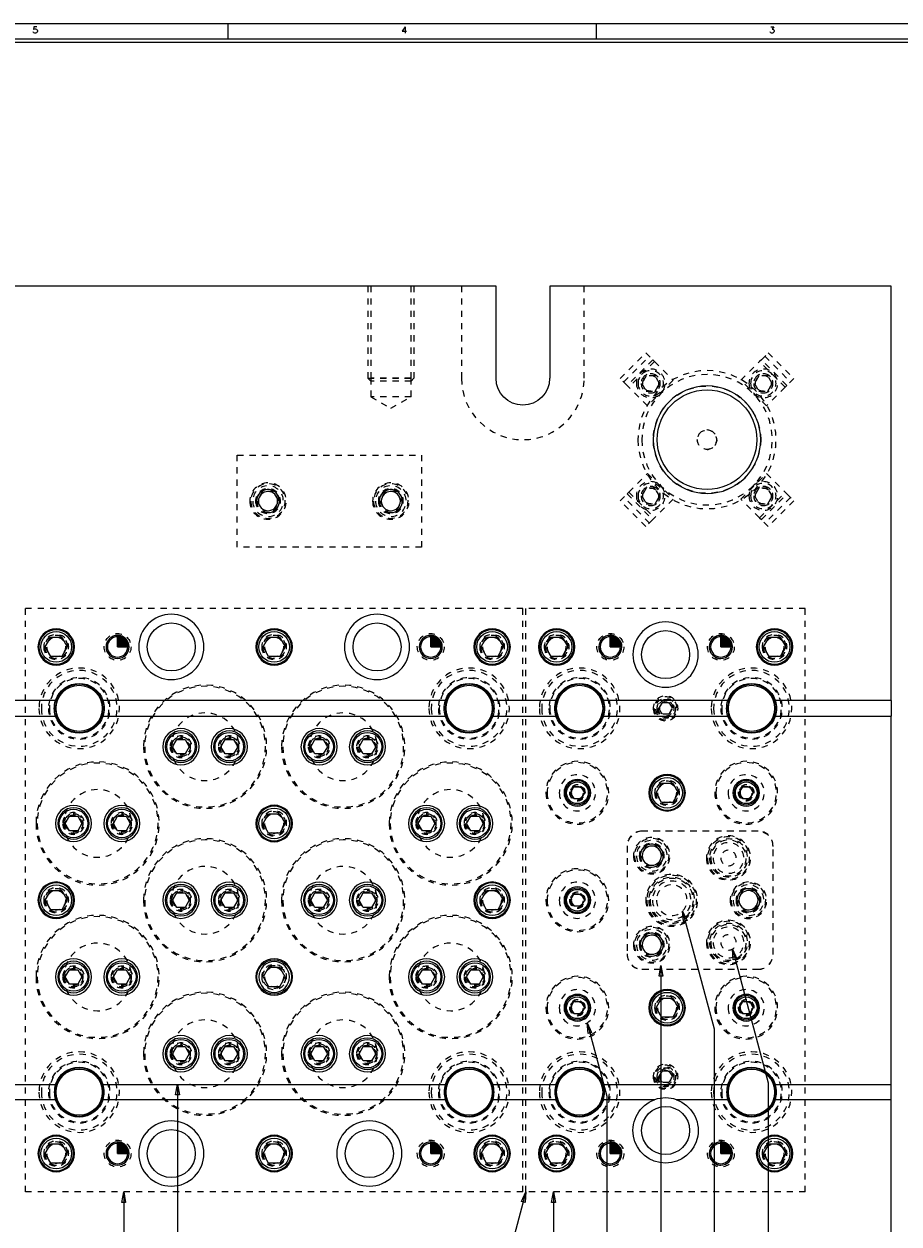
# Model space of a CAD drawing. Header units: inches. Extents: x 3 to 351, y 4 to 271.
# Tile 302 of 530: x 145 to 160, y 220 to 240. Entities that reach past the tile are written whole.
import ezdxf
from ezdxf.enums import TextEntityAlignment as Align

# ---------------------------------------------------------------- set-up
doc = ezdxf.new("R2010")
doc.units = ezdxf.units.IN
doc.header["$LTSCALE"] = 0.5
doc.header["$MEASUREMENT"] = 0
doc.linetypes.add('HIDDEN', pattern=[0.225, 0.15, -0.075])
for name, color, linetype in [('DSS', 7, 'Continuous'), ('DST', 7, 'Continuous'), ('PLOTVIEW1', 7, 'Continuous')]:
    doc.layers.add(name, color=color, linetype=linetype)
doc.styles.add('VERO5-RomanD', font='romand__.ttf')

# ---------------------------------------------------------------- blocks, each defined once
blk = doc.blocks.new('ArrowheadClosed')
at = {"color": 0}
for p, q in [((0, 0), (-1, 0.18)), ((-1, 0.18), (-1, -0.18)), ((-1, -0.18), (0, 0))]:
    blk.add_line(p, q, dxfattribs=at)

msp = doc.modelspace()

# ---------------------------------------------------------------- linework, layer by layer
at = {"layer": 'DSS', "color": 56, "linetype": 'Continuous'}
for p, q in [((156.157, 225.302), (156.672, 223.381)), ((156.968, 224.682), (157.551, 222.506)), ((155.805, 224.414), (155.805, 212.853)), ((154.602, 223.48), (154.922, 222.285)), ((156.672, 223.381), (156.672, 212.853)), ((147.93, 222.478), (147.93, 212.853)), ((157.551, 222.506), (157.551, 212.853)), ((154.922, 222.285), (154.922, 212.853)), ((147.055, 220.728), (147.055, 212.853)), ((153.605, 220.728), (153.176, 219.126)), ((154.055, 220.728), (154.055, 212.853))]:
    msp.add_line(p, q, dxfattribs=at)
at = {"layer": 'DST', "color": 254, "linetype": 'Continuous'}
for p, q in [((153.118, 235.478), (135.993, 235.478)), ((153.118, 233.978), (153.118, 235.478)), ((153.993, 235.478), (153.993, 233.978)), ((159.555, 235.478), (153.993, 235.478)), ((159.555, 228.728), (159.555, 235.478)), ((145.944, 228.728), (144.917, 228.728)), ((152.294, 228.728), (146.717, 228.728)), ((154.094, 228.728), (153.067, 228.728)), ((156.894, 228.728), (154.867, 228.728)), ((159.555, 228.728), (157.667, 228.728)), ((159.555, 228.728), (159.555, 228.478)), ((144.917, 228.478), (145.944, 228.478)), ((146.717, 228.478), (152.294, 228.478)), ((153.067, 228.478), (154.094, 228.478)), ((154.867, 228.478), (156.894, 228.478)), ((157.667, 228.478), (159.555, 228.478)), ((159.555, 222.478), (159.555, 228.478)), ((144.917, 222.478), (145.944, 222.478)), ((146.717, 222.478), (152.294, 222.478)), ((153.067, 222.478), (154.094, 222.478)), ((154.867, 222.478), (156.894, 222.478)), ((157.667, 222.478), (159.555, 222.478)), ((159.555, 222.228), (159.555, 222.478)), ((145.944, 222.228), (144.917, 222.228)), ((152.294, 222.228), (146.717, 222.228)), ((154.094, 222.228), (153.067, 222.228)), ((155.701, 222.228), (154.867, 222.228)), ((156.894, 222.228), (156.06, 222.228)), ((159.555, 222.228), (157.667, 222.228)), ((159.555, 215.478), (159.555, 222.228))]:
    msp.add_line(p, q, dxfattribs=at)
at = {"layer": 'DST', "color": 254, "linetype": 'HIDDEN'}
for p, q in [((151.03, 235.478), (151.03, 233.978)), ((151.077, 235.478), (151.077, 233.978)), ((151.734, 233.978), (151.734, 235.478)), ((151.78, 235.478), (151.78, 233.978)), ((152.555, 235.478), (152.555, 233.978)), ((154.555, 233.978), (154.555, 235.478)), ((155.142, 233.974), (155.56, 234.392)), ((155.198, 233.918), (155.616, 234.336)), ((155.56, 234.392), (155.671, 234.28)), ((157.44, 234.28), (157.551, 234.392)), ((157.495, 234.336), (157.913, 233.918)), ((157.551, 234.392), (157.969, 233.974)), ((155.671, 234.28), (155.254, 233.863)), ((155.699, 234.252), (155.282, 233.835)), ((155.699, 234.252), (155.671, 234.28)), ((155.699, 234.252), (156.005, 233.946)), ((157.106, 233.946), (157.412, 234.252)), ((157.44, 234.28), (157.412, 234.252)), ((157.829, 233.835), (157.412, 234.252)), ((157.857, 233.863), (157.44, 234.28)), ((151.03, 233.978), (151.78, 233.978)), ((151.077, 233.932), (151.03, 233.978)), ((151.734, 233.978), (151.077, 233.978)), ((151.077, 233.978), (151.077, 233.678)), ((151.734, 233.932), (151.077, 233.932)), ((151.734, 233.678), (151.734, 233.978)), ((151.734, 233.932), (151.78, 233.978)), ((155.254, 233.863), (155.142, 233.974)), ((155.566, 234.02), (155.494, 233.895)), ((155.711, 234.02), (155.566, 234.02)), ((156.005, 233.946), (155.588, 233.529)), ((155.783, 233.895), (155.711, 234.02)), ((157.523, 233.529), (157.106, 233.946)), ((157.4, 234.02), (157.328, 233.895)), ((157.545, 234.02), (157.4, 234.02)), ((157.617, 233.895), (157.545, 234.02)), ((157.969, 233.974), (157.857, 233.863)), ((155.254, 233.863), (155.282, 233.835)), ((155.588, 233.529), (155.282, 233.835)), ((155.494, 233.895), (155.566, 233.77)), ((155.566, 233.77), (155.711, 233.77)), ((155.711, 233.77), (155.783, 233.895)), ((157.328, 233.895), (157.4, 233.77)), ((157.4, 233.77), (157.545, 233.77)), ((157.829, 233.835), (157.523, 233.529)), ((157.545, 233.77), (157.617, 233.895)), ((157.829, 233.835), (157.857, 233.863)), ((151.077, 233.678), (151.405, 233.489)), ((151.734, 233.678), (151.077, 233.678)), ((151.405, 233.489), (151.734, 233.678)), ((148.905, 232.728), (151.905, 232.728)), ((148.905, 231.228), (148.905, 232.728)), ((151.905, 232.728), (151.905, 231.228)), ((155.282, 232.122), (155.588, 232.428)), ((155.588, 232.428), (156.005, 232.011)), ((157.106, 232.011), (157.523, 232.428)), ((157.523, 232.428), (157.829, 232.122)), ((155.566, 232.186), (155.494, 232.061)), ((155.711, 232.186), (155.566, 232.186)), ((155.783, 232.061), (155.711, 232.186)), ((157.4, 232.186), (157.328, 232.061)), ((157.545, 232.186), (157.4, 232.186)), ((157.617, 232.061), (157.545, 232.186)), ((149.315, 232.135), (149.225, 231.978)), ((149.225, 231.978), (149.315, 231.822)), ((149.496, 232.135), (149.315, 232.135)), ((149.586, 231.978), (149.496, 232.135)), ((149.496, 231.822), (149.586, 231.978)), ((151.315, 232.135), (151.225, 231.978)), ((151.225, 231.978), (151.315, 231.822)), ((151.496, 232.135), (151.315, 232.135)), ((151.586, 231.978), (151.496, 232.135)), ((151.496, 231.822), (151.586, 231.978)), ((155.142, 231.983), (155.254, 232.094)), ((155.56, 231.565), (155.142, 231.983)), ((155.616, 231.621), (155.198, 232.039)), ((155.282, 232.122), (155.254, 232.094)), ((155.254, 232.094), (155.671, 231.677)), ((155.282, 232.122), (155.699, 231.705)), ((155.494, 232.061), (155.566, 231.936)), ((156.005, 232.011), (155.699, 231.705)), ((155.711, 231.936), (155.783, 232.061)), ((157.412, 231.705), (157.106, 232.011)), ((157.328, 232.061), (157.4, 231.936)), ((157.412, 231.705), (157.829, 232.122)), ((157.44, 231.677), (157.857, 232.094)), ((157.913, 232.039), (157.495, 231.621)), ((157.545, 231.936), (157.617, 232.061)), ((157.969, 231.983), (157.551, 231.565)), ((157.857, 232.094), (157.829, 232.122)), ((157.857, 232.094), (157.969, 231.983)), ((149.315, 231.822), (149.496, 231.822)), ((151.315, 231.822), (151.496, 231.822)), ((155.566, 231.936), (155.711, 231.936)), ((157.4, 231.936), (157.545, 231.936)), ((155.671, 231.677), (155.56, 231.565)), ((155.671, 231.677), (155.699, 231.705)), ((157.412, 231.705), (157.44, 231.677)), ((157.551, 231.565), (157.44, 231.677)), ((151.905, 231.228), (148.905, 231.228)), ((153.555, 230.228), (145.455, 230.228)), ((145.455, 220.728), (145.455, 230.228)), ((153.555, 220.728), (153.555, 230.228)), ((158.155, 230.228), (153.605, 230.228)), ((153.605, 220.728), (153.605, 230.228)), ((158.155, 220.728), (158.155, 230.228)), ((155.772, 228.603), (155.826, 228.697)), ((155.826, 228.697), (155.935, 228.697)), ((155.935, 228.697), (155.989, 228.603)), ((155.826, 228.51), (155.772, 228.603)), ((155.935, 228.51), (155.826, 228.51)), ((155.989, 228.603), (155.935, 228.51)), ((157.39, 226.603), (155.495, 226.603)), ((157.38, 226.603), (155.505, 226.603)), ((155.255, 226.363), (155.255, 224.593)), ((155.255, 226.353), (155.255, 224.603)), ((155.565, 226.36), (155.475, 226.203)), ((155.746, 226.36), (155.565, 226.36)), ((155.836, 226.203), (155.746, 226.36)), ((157.63, 224.593), (157.63, 226.363)), ((157.63, 224.603), (157.63, 226.353)), ((155.475, 226.203), (155.565, 226.047)), ((155.746, 226.047), (155.836, 226.203)), ((155.565, 226.047), (155.746, 226.047)), ((157.14, 225.635), (157.05, 225.478)), ((157.321, 225.635), (157.14, 225.635)), ((157.411, 225.478), (157.321, 225.635)), ((157.05, 225.478), (157.14, 225.322)), ((157.14, 225.322), (157.321, 225.322)), ((157.321, 225.322), (157.411, 225.478)), ((155.565, 224.91), (155.475, 224.753)), ((155.475, 224.753), (155.565, 224.597)), ((155.746, 224.91), (155.565, 224.91)), ((155.836, 224.753), (155.746, 224.91)), ((155.746, 224.597), (155.836, 224.753)), ((155.565, 224.597), (155.746, 224.597)), ((155.495, 224.353), (157.39, 224.353)), ((155.505, 224.353), (157.38, 224.353)), ((155.772, 222.603), (155.826, 222.697)), ((155.826, 222.51), (155.772, 222.603)), ((155.826, 222.697), (155.935, 222.697)), ((155.935, 222.697), (155.989, 222.603)), ((155.989, 222.603), (155.935, 222.51)), ((155.935, 222.51), (155.826, 222.51)), ((153.555, 220.728), (145.455, 220.728)), ((158.155, 220.728), (153.605, 220.728))]:
    msp.add_line(p, q, dxfattribs=at)
at = {"layer": 'DST', "color": 132, "linetype": 'Continuous'}
for p, q in [((145.775, 229.603), (145.865, 229.76)), ((145.865, 229.76), (146.046, 229.76)), ((146.046, 229.76), (146.136, 229.603)), ((149.325, 229.603), (149.415, 229.76)), ((149.415, 229.76), (149.596, 229.76)), ((149.596, 229.76), (149.686, 229.603)), ((152.875, 229.603), (152.965, 229.76)), ((152.965, 229.76), (153.146, 229.76)), ((153.146, 229.76), (153.236, 229.603)), ((153.925, 229.603), (154.015, 229.76)), ((154.015, 229.76), (154.196, 229.76)), ((154.196, 229.76), (154.286, 229.603)), ((157.475, 229.603), (157.565, 229.76)), ((157.565, 229.76), (157.746, 229.76)), ((157.746, 229.76), (157.836, 229.603)), ((145.865, 229.447), (145.775, 229.603)), ((146.046, 229.447), (145.865, 229.447)), ((146.136, 229.603), (146.046, 229.447)), ((149.415, 229.447), (149.325, 229.603)), ((149.596, 229.447), (149.415, 229.447)), ((149.686, 229.603), (149.596, 229.447)), ((152.965, 229.447), (152.875, 229.603)), ((153.146, 229.447), (152.965, 229.447)), ((153.236, 229.603), (153.146, 229.447)), ((154.015, 229.447), (153.925, 229.603)), ((154.196, 229.447), (154.015, 229.447)), ((154.286, 229.603), (154.196, 229.447)), ((157.565, 229.447), (157.475, 229.603)), ((157.746, 229.447), (157.565, 229.447)), ((157.836, 229.603), (157.746, 229.447)), ((147.85, 227.978), (147.919, 228.097)), ((147.919, 228.097), (148.055, 228.097)), ((148.055, 228.097), (148.123, 227.978)), ((148.638, 227.978), (148.706, 228.097)), ((148.706, 228.097), (148.842, 228.097)), ((148.842, 228.097), (148.911, 227.978)), ((150.1, 227.978), (150.169, 228.097)), ((150.169, 228.097), (150.305, 228.097)), ((150.305, 228.097), (150.373, 227.978)), ((150.888, 227.978), (150.956, 228.097)), ((150.956, 228.097), (151.092, 228.097)), ((151.092, 228.097), (151.161, 227.978)), ((147.919, 227.86), (147.85, 227.978)), ((148.123, 227.978), (148.055, 227.86)), ((148.706, 227.86), (148.638, 227.978)), ((148.911, 227.978), (148.842, 227.86)), ((150.169, 227.86), (150.1, 227.978)), ((150.373, 227.978), (150.305, 227.86)), ((150.956, 227.86), (150.888, 227.978)), ((151.161, 227.978), (151.092, 227.86)), ((148.055, 227.86), (147.919, 227.86)), ((148.842, 227.86), (148.706, 227.86)), ((150.305, 227.86), (150.169, 227.86)), ((151.092, 227.86), (150.956, 227.86)), ((154.329, 227.228), (154.386, 227.327)), ((154.386, 227.327), (154.5, 227.327)), ((154.5, 227.327), (154.557, 227.228)), ((155.725, 227.228), (155.815, 227.385)), ((155.815, 227.385), (155.996, 227.385)), ((155.996, 227.385), (156.086, 227.228)), ((157.079, 227.228), (157.136, 227.327)), ((157.136, 227.327), (157.25, 227.327)), ((157.25, 227.327), (157.307, 227.228)), ((154.386, 227.13), (154.329, 227.228)), ((154.5, 227.13), (154.386, 227.13)), ((154.557, 227.228), (154.5, 227.13)), ((155.815, 227.072), (155.725, 227.228)), ((156.086, 227.228), (155.996, 227.072)), ((157.136, 227.13), (157.079, 227.228)), ((157.25, 227.13), (157.136, 227.13)), ((157.307, 227.228), (157.25, 227.13)), ((149.325, 226.728), (149.415, 226.885)), ((149.415, 226.885), (149.596, 226.885)), ((149.596, 226.885), (149.686, 226.728)), ((155.996, 227.072), (155.815, 227.072)), ((146.1, 226.728), (146.169, 226.847)), ((146.169, 226.61), (146.1, 226.728)), ((146.169, 226.847), (146.305, 226.847)), ((146.305, 226.847), (146.373, 226.728)), ((146.373, 226.728), (146.305, 226.61)), ((146.888, 226.728), (146.956, 226.847)), ((146.956, 226.61), (146.888, 226.728)), ((146.956, 226.847), (147.092, 226.847)), ((147.092, 226.847), (147.161, 226.728)), ((147.161, 226.728), (147.092, 226.61)), ((149.415, 226.572), (149.325, 226.728)), ((149.686, 226.728), (149.596, 226.572)), ((151.85, 226.728), (151.919, 226.847)), ((151.919, 226.61), (151.85, 226.728)), ((151.919, 226.847), (152.055, 226.847)), ((152.055, 226.847), (152.123, 226.728)), ((152.123, 226.728), (152.055, 226.61)), ((152.638, 226.728), (152.706, 226.847)), ((152.706, 226.61), (152.638, 226.728)), ((152.706, 226.847), (152.842, 226.847)), ((152.842, 226.847), (152.911, 226.728)), ((152.911, 226.728), (152.842, 226.61)), ((146.305, 226.61), (146.169, 226.61)), ((147.092, 226.61), (146.956, 226.61)), ((149.596, 226.572), (149.415, 226.572)), ((152.055, 226.61), (151.919, 226.61)), ((152.842, 226.61), (152.706, 226.61)), ((145.775, 225.478), (145.865, 225.635)), ((145.865, 225.635), (146.046, 225.635)), ((146.046, 225.635), (146.136, 225.478)), ((147.85, 225.478), (147.919, 225.597)), ((147.919, 225.597), (148.055, 225.597)), ((148.055, 225.597), (148.123, 225.478)), ((148.638, 225.478), (148.706, 225.597)), ((148.706, 225.597), (148.842, 225.597)), ((148.842, 225.597), (148.911, 225.478)), ((150.1, 225.478), (150.169, 225.597)), ((150.169, 225.597), (150.305, 225.597)), ((150.305, 225.597), (150.373, 225.478)), ((150.888, 225.478), (150.956, 225.597)), ((150.956, 225.597), (151.092, 225.597)), ((151.092, 225.597), (151.161, 225.478)), ((152.875, 225.478), (152.965, 225.635)), ((152.965, 225.635), (153.146, 225.635)), ((153.146, 225.635), (153.236, 225.478)), ((154.329, 225.478), (154.386, 225.577)), ((154.386, 225.577), (154.5, 225.577)), ((154.5, 225.577), (154.557, 225.478)), ((145.865, 225.322), (145.775, 225.478)), ((146.046, 225.322), (145.865, 225.322)), ((146.136, 225.478), (146.046, 225.322)), ((147.919, 225.36), (147.85, 225.478)), ((148.055, 225.36), (147.919, 225.36)), ((148.123, 225.478), (148.055, 225.36)), ((148.706, 225.36), (148.638, 225.478)), ((148.842, 225.36), (148.706, 225.36)), ((148.911, 225.478), (148.842, 225.36)), ((150.169, 225.36), (150.1, 225.478)), ((150.305, 225.36), (150.169, 225.36)), ((150.373, 225.478), (150.305, 225.36)), ((150.956, 225.36), (150.888, 225.478)), ((151.092, 225.36), (150.956, 225.36)), ((151.161, 225.478), (151.092, 225.36)), ((152.965, 225.322), (152.875, 225.478)), ((153.146, 225.322), (152.965, 225.322)), ((153.236, 225.478), (153.146, 225.322)), ((154.386, 225.38), (154.329, 225.478)), ((154.5, 225.38), (154.386, 225.38)), ((154.557, 225.478), (154.5, 225.38)), ((146.1, 224.228), (146.169, 224.347)), ((146.169, 224.347), (146.305, 224.347)), ((146.305, 224.347), (146.373, 224.228)), ((146.888, 224.228), (146.956, 224.347)), ((146.956, 224.347), (147.092, 224.347)), ((147.092, 224.347), (147.161, 224.228)), ((149.415, 224.385), (149.325, 224.228)), ((149.596, 224.385), (149.415, 224.385)), ((149.686, 224.228), (149.596, 224.385)), ((151.85, 224.228), (151.919, 224.347)), ((151.919, 224.347), (152.055, 224.347)), ((152.055, 224.347), (152.123, 224.228)), ((152.638, 224.228), (152.706, 224.347)), ((152.706, 224.347), (152.842, 224.347)), ((152.842, 224.347), (152.911, 224.228)), ((146.169, 224.11), (146.1, 224.228)), ((146.373, 224.228), (146.305, 224.11)), ((146.956, 224.11), (146.888, 224.228)), ((147.161, 224.228), (147.092, 224.11)), ((149.325, 224.228), (149.415, 224.072)), ((149.596, 224.072), (149.686, 224.228)), ((151.919, 224.11), (151.85, 224.228)), ((152.123, 224.228), (152.055, 224.11)), ((152.706, 224.11), (152.638, 224.228)), ((152.911, 224.228), (152.842, 224.11)), ((146.305, 224.11), (146.169, 224.11)), ((147.092, 224.11), (146.956, 224.11)), ((149.415, 224.072), (149.596, 224.072)), ((152.055, 224.11), (151.919, 224.11)), ((152.842, 224.11), (152.706, 224.11)), ((154.329, 223.728), (154.386, 223.827)), ((154.386, 223.827), (154.5, 223.827)), ((154.5, 223.827), (154.557, 223.728)), ((155.725, 223.728), (155.815, 223.885)), ((155.815, 223.885), (155.996, 223.885)), ((155.996, 223.885), (156.086, 223.728)), ((157.079, 223.728), (157.136, 223.827)), ((157.136, 223.827), (157.25, 223.827)), ((157.25, 223.827), (157.307, 223.728)), ((154.386, 223.63), (154.329, 223.728)), ((154.5, 223.63), (154.386, 223.63)), ((154.557, 223.728), (154.5, 223.63)), ((155.815, 223.572), (155.725, 223.728)), ((155.996, 223.572), (155.815, 223.572)), ((156.086, 223.728), (155.996, 223.572)), ((157.136, 223.63), (157.079, 223.728)), ((157.25, 223.63), (157.136, 223.63)), ((157.307, 223.728), (157.25, 223.63)), ((147.85, 222.978), (147.919, 223.097)), ((147.919, 222.86), (147.85, 222.978)), ((147.919, 223.097), (148.055, 223.097)), ((148.055, 223.097), (148.123, 222.978)), ((148.123, 222.978), (148.055, 222.86)), ((148.638, 222.978), (148.706, 223.097)), ((148.706, 222.86), (148.638, 222.978)), ((148.706, 223.097), (148.842, 223.097)), ((148.842, 223.097), (148.911, 222.978)), ((148.911, 222.978), (148.842, 222.86)), ((150.1, 222.978), (150.169, 223.097)), ((150.169, 222.86), (150.1, 222.978)), ((150.169, 223.097), (150.305, 223.097)), ((150.305, 223.097), (150.373, 222.978)), ((150.373, 222.978), (150.305, 222.86)), ((150.888, 222.978), (150.956, 223.097)), ((150.956, 222.86), (150.888, 222.978)), ((150.956, 223.097), (151.092, 223.097)), ((151.092, 223.097), (151.161, 222.978)), ((151.161, 222.978), (151.092, 222.86)), ((148.055, 222.86), (147.919, 222.86)), ((148.842, 222.86), (148.706, 222.86)), ((150.305, 222.86), (150.169, 222.86)), ((151.092, 222.86), (150.956, 222.86)), ((145.775, 221.353), (145.865, 221.51)), ((145.865, 221.51), (146.046, 221.51)), ((146.046, 221.51), (146.136, 221.353)), ((149.325, 221.353), (149.415, 221.51)), ((149.415, 221.51), (149.596, 221.51)), ((149.596, 221.51), (149.686, 221.353)), ((152.875, 221.353), (152.965, 221.51)), ((152.965, 221.51), (153.146, 221.51)), ((153.146, 221.51), (153.236, 221.353)), ((153.925, 221.353), (154.015, 221.51)), ((154.015, 221.51), (154.196, 221.51)), ((154.196, 221.51), (154.286, 221.353)), ((157.475, 221.353), (157.565, 221.51)), ((157.565, 221.51), (157.746, 221.51)), ((157.746, 221.51), (157.836, 221.353)), ((145.865, 221.197), (145.775, 221.353)), ((146.136, 221.353), (146.046, 221.197)), ((149.415, 221.197), (149.325, 221.353)), ((149.686, 221.353), (149.596, 221.197)), ((152.965, 221.197), (152.875, 221.353)), ((153.236, 221.353), (153.146, 221.197)), ((154.015, 221.197), (153.925, 221.353)), ((154.286, 221.353), (154.196, 221.197)), ((157.565, 221.197), (157.475, 221.353)), ((157.836, 221.353), (157.746, 221.197)), ((146.046, 221.197), (145.865, 221.197)), ((149.596, 221.197), (149.415, 221.197)), ((153.146, 221.197), (152.965, 221.197)), ((154.196, 221.197), (154.015, 221.197)), ((157.746, 221.197), (157.565, 221.197))]:
    msp.add_line(p, q, dxfattribs=at)
at = {"layer": 'DST', "color": 100, "linetype": 'Continuous'}
for p, q in [((146.955, 229.603), (146.955, 229.791)), ((146.955, 229.603), (146.972, 229.79)), ((146.955, 229.603), (146.988, 229.788)), ((146.955, 229.603), (147.004, 229.785)), ((146.955, 229.603), (147.02, 229.78)), ((146.955, 229.603), (147.035, 229.773)), ((146.955, 229.603), (147.049, 229.766)), ((146.955, 229.603), (147.063, 229.757)), ((146.955, 229.603), (147.076, 229.747)), ((146.955, 229.603), (147.088, 229.736)), ((146.955, 229.603), (147.099, 229.724)), ((146.955, 229.603), (147.109, 229.711)), ((146.955, 229.603), (147.118, 229.697)), ((146.955, 229.603), (147.125, 229.683)), ((146.955, 229.603), (147.132, 229.668)), ((146.955, 229.603), (147.137, 229.652)), ((146.955, 229.603), (147.14, 229.636)), ((152.055, 229.603), (152.055, 229.791)), ((152.055, 229.603), (152.072, 229.79)), ((152.055, 229.603), (152.088, 229.788)), ((152.055, 229.603), (152.104, 229.785)), ((152.055, 229.603), (152.12, 229.78)), ((152.055, 229.603), (152.135, 229.773)), ((152.055, 229.603), (152.149, 229.766)), ((152.055, 229.603), (152.163, 229.757)), ((152.055, 229.603), (152.176, 229.747)), ((152.055, 229.603), (152.188, 229.736)), ((152.055, 229.603), (152.199, 229.724)), ((152.055, 229.603), (152.209, 229.711)), ((152.055, 229.603), (152.218, 229.697)), ((152.055, 229.603), (152.225, 229.683)), ((152.055, 229.603), (152.232, 229.668)), ((152.055, 229.603), (152.237, 229.652)), ((152.055, 229.603), (152.24, 229.636)), ((154.98, 229.603), (154.98, 229.791)), ((154.98, 229.603), (154.997, 229.79)), ((154.98, 229.603), (155.013, 229.788)), ((154.98, 229.603), (155.029, 229.785)), ((154.98, 229.603), (155.045, 229.78)), ((154.98, 229.603), (155.06, 229.773)), ((154.98, 229.603), (155.074, 229.766)), ((154.98, 229.603), (155.088, 229.757)), ((154.98, 229.603), (155.101, 229.747)), ((154.98, 229.603), (155.113, 229.736)), ((154.98, 229.603), (155.124, 229.724)), ((154.98, 229.603), (155.134, 229.711)), ((154.98, 229.603), (155.143, 229.697)), ((154.98, 229.603), (155.15, 229.683)), ((154.98, 229.603), (155.157, 229.668)), ((154.98, 229.603), (155.162, 229.652)), ((154.98, 229.603), (155.165, 229.636)), ((156.78, 229.603), (156.78, 229.791)), ((156.78, 229.603), (156.797, 229.79)), ((156.78, 229.603), (156.813, 229.788)), ((156.78, 229.603), (156.829, 229.785)), ((156.78, 229.603), (156.845, 229.78)), ((156.78, 229.603), (156.86, 229.773)), ((156.78, 229.603), (156.874, 229.766)), ((156.78, 229.603), (156.888, 229.757)), ((156.78, 229.603), (156.901, 229.747)), ((156.78, 229.603), (156.913, 229.736)), ((156.78, 229.603), (156.924, 229.724)), ((156.78, 229.603), (156.934, 229.711)), ((156.78, 229.603), (156.943, 229.697)), ((156.78, 229.603), (156.95, 229.683)), ((156.78, 229.603), (156.957, 229.668)), ((156.78, 229.603), (156.962, 229.652)), ((156.78, 229.603), (156.965, 229.636)), ((146.955, 229.603), (147.142, 229.62)), ((146.955, 229.603), (147.143, 229.603)), ((152.055, 229.603), (152.242, 229.62)), ((152.055, 229.603), (152.243, 229.603)), ((154.98, 229.603), (155.167, 229.62)), ((154.98, 229.603), (155.168, 229.603)), ((156.78, 229.603), (156.967, 229.62)), ((156.78, 229.603), (156.968, 229.603)), ((146.955, 221.353), (146.955, 221.541)), ((146.955, 221.353), (146.972, 221.54)), ((146.955, 221.353), (146.988, 221.538)), ((146.955, 221.353), (147.004, 221.535)), ((146.955, 221.353), (147.02, 221.53)), ((146.955, 221.353), (147.035, 221.523)), ((146.955, 221.353), (147.049, 221.516)), ((146.955, 221.353), (147.063, 221.507)), ((146.955, 221.353), (147.076, 221.497)), ((146.955, 221.353), (147.088, 221.486)), ((146.955, 221.353), (147.099, 221.474)), ((146.955, 221.353), (147.109, 221.461)), ((146.955, 221.353), (147.118, 221.447)), ((146.955, 221.353), (147.125, 221.433)), ((146.955, 221.353), (147.132, 221.418)), ((152.055, 221.353), (152.055, 221.541)), ((152.055, 221.353), (152.072, 221.54)), ((152.055, 221.353), (152.088, 221.538)), ((152.055, 221.353), (152.104, 221.535)), ((152.055, 221.353), (152.12, 221.53)), ((152.055, 221.353), (152.135, 221.523)), ((152.055, 221.353), (152.149, 221.516)), ((152.055, 221.353), (152.163, 221.507)), ((152.055, 221.353), (152.176, 221.497)), ((152.055, 221.353), (152.188, 221.486)), ((152.055, 221.353), (152.199, 221.474)), ((152.055, 221.353), (152.209, 221.461)), ((152.055, 221.353), (152.218, 221.447)), ((152.055, 221.353), (152.225, 221.433)), ((152.055, 221.353), (152.232, 221.418)), ((154.98, 221.353), (154.98, 221.541)), ((154.98, 221.353), (154.997, 221.54)), ((154.98, 221.353), (155.013, 221.538)), ((154.98, 221.353), (155.029, 221.535)), ((154.98, 221.353), (155.045, 221.53)), ((154.98, 221.353), (155.06, 221.523)), ((154.98, 221.353), (155.074, 221.516)), ((154.98, 221.353), (155.088, 221.507)), ((154.98, 221.353), (155.101, 221.497)), ((154.98, 221.353), (155.113, 221.486)), ((154.98, 221.353), (155.124, 221.474)), ((154.98, 221.353), (155.134, 221.461)), ((154.98, 221.353), (155.143, 221.447)), ((154.98, 221.353), (155.15, 221.433)), ((154.98, 221.353), (155.157, 221.418)), ((156.78, 221.353), (156.78, 221.541)), ((156.78, 221.353), (156.797, 221.54)), ((156.78, 221.353), (156.813, 221.538)), ((156.78, 221.353), (156.829, 221.535)), ((156.78, 221.353), (156.845, 221.53)), ((156.78, 221.353), (156.86, 221.523)), ((156.78, 221.353), (156.874, 221.516)), ((156.78, 221.353), (156.888, 221.507)), ((156.78, 221.353), (156.901, 221.497)), ((156.78, 221.353), (156.913, 221.486)), ((156.78, 221.353), (156.924, 221.474)), ((156.78, 221.353), (156.934, 221.461)), ((156.78, 221.353), (156.943, 221.447)), ((156.78, 221.353), (156.95, 221.433)), ((156.78, 221.353), (156.957, 221.418)), ((146.955, 221.353), (147.137, 221.402)), ((146.955, 221.353), (147.14, 221.386)), ((146.955, 221.353), (147.142, 221.37)), ((146.955, 221.353), (147.143, 221.353)), ((152.055, 221.353), (152.237, 221.402)), ((152.055, 221.353), (152.24, 221.386)), ((152.055, 221.353), (152.242, 221.37)), ((152.055, 221.353), (152.243, 221.353)), ((154.98, 221.353), (155.162, 221.402)), ((154.98, 221.353), (155.165, 221.386)), ((154.98, 221.353), (155.167, 221.37)), ((154.98, 221.353), (155.168, 221.353)), ((156.78, 221.353), (156.962, 221.402)), ((156.78, 221.353), (156.965, 221.386)), ((156.78, 221.353), (156.967, 221.37)), ((156.78, 221.353), (156.968, 221.353))]:
    msp.add_line(p, q, dxfattribs=at)
at = {"layer": 'DST', "color": 254, "linetype": 'HIDDEN', "extrusion": (0, 0, -1)}
for centre, radius in [((-155.638, 233.895), 0.234), ((-157.472, 233.895), 0.234), ((-156.555, 232.978), 1.125), ((-155.638, 233.895), 0.207), ((-155.638, 233.895), 0.156), ((-156.555, 232.978), 1.063), ((-157.472, 233.895), 0.207), ((-157.472, 233.895), 0.156), ((-149.405, 231.978), 0.297), ((-149.405, 231.978), 0.281), ((-149.405, 231.978), 0.25), ((-149.405, 231.978), 0.203), ((-149.405, 231.978), 0.188), ((-151.405, 231.978), 0.297), ((-151.405, 231.978), 0.281), ((-151.405, 231.978), 0.25), ((-151.405, 231.978), 0.203), ((-151.405, 231.978), 0.188), ((-155.638, 232.061), 0.234), ((-155.638, 232.061), 0.207), ((-155.638, 232.061), 0.156), ((-157.472, 232.061), 0.234), ((-157.472, 232.061), 0.207), ((-157.472, 232.061), 0.156), ((-145.955, 229.603), 0.203), ((-145.955, 229.603), 0.188), ((-145.955, 229.603), 0.156), ((-149.505, 229.603), 0.203), ((-149.505, 229.603), 0.188), ((-149.505, 229.603), 0.156), ((-153.055, 229.603), 0.203), ((-153.055, 229.603), 0.188), ((-153.055, 229.603), 0.156), ((-154.105, 229.603), 0.203), ((-154.105, 229.603), 0.188), ((-154.105, 229.603), 0.156), ((-154.98, 229.603), 0.19), ((-156.78, 229.603), 0.19), ((-157.655, 229.603), 0.203), ((-157.655, 229.603), 0.188), ((-157.655, 229.603), 0.156), ((-146.33, 228.603), 0.656), ((-152.68, 228.603), 0.656), ((-154.48, 228.603), 0.656), ((-157.28, 228.603), 0.656), ((-146.33, 228.603), 0.617), ((-146.33, 228.603), 0.501), ((-146.33, 228.603), 0.501), ((-146.33, 228.603), 0.486), ((-152.68, 228.603), 0.617), ((-152.68, 228.603), 0.501), ((-152.68, 228.603), 0.501), ((-152.68, 228.603), 0.486), ((-154.48, 228.603), 0.617), ((-154.48, 228.603), 0.501), ((-154.48, 228.603), 0.501), ((-154.48, 228.603), 0.486), ((-157.28, 228.603), 0.617), ((-157.28, 228.603), 0.501), ((-157.28, 228.603), 0.501), ((-157.28, 228.603), 0.486), ((-148.38, 227.978), 1.004), ((-148.38, 227.978), 0.984), ((-150.63, 227.978), 1.004), ((-150.63, 227.978), 0.984), ((-155.88, 228.603), 0.203), ((-155.88, 228.603), 0.188), ((-155.88, 228.603), 0.141), ((-155.88, 228.603), 0.125), ((-155.88, 228.603), 0.1), ((-148.38, 227.978), 0.551), ((-150.63, 227.978), 0.551), ((-147.987, 227.978), 0.177), ((-147.987, 227.978), 0.157), ((-147.987, 227.978), 0.134), ((-148.774, 227.978), 0.177), ((-148.774, 227.978), 0.157), ((-148.774, 227.978), 0.134), ((-150.237, 227.978), 0.177), ((-150.237, 227.978), 0.157), ((-150.237, 227.978), 0.134), ((-151.024, 227.978), 0.177), ((-151.024, 227.978), 0.157), ((-151.024, 227.978), 0.134), ((-146.63, 226.728), 1.004), ((-146.63, 226.728), 0.984), ((-152.38, 226.728), 1.004), ((-152.38, 226.728), 0.984), ((-154.443, 227.228), 0.512), ((-154.443, 227.228), 0.492), ((-157.193, 227.228), 0.512), ((-157.193, 227.228), 0.492), ((-154.443, 227.228), 0.295), ((-157.193, 227.228), 0.295), ((-146.63, 226.728), 0.551), ((-152.38, 226.728), 0.551), ((-154.443, 227.228), 0.13), ((-154.443, 227.228), 0.118), ((-154.443, 227.228), 0.0984), ((-155.905, 227.228), 0.203), ((-155.905, 227.228), 0.188), ((-155.905, 227.228), 0.156), ((-157.193, 227.228), 0.13), ((-157.193, 227.228), 0.118), ((-157.193, 227.228), 0.0984), ((-146.237, 226.728), 0.177), ((-146.237, 226.728), 0.157), ((-147.024, 226.728), 0.177), ((-147.024, 226.728), 0.157), ((-149.505, 226.728), 0.203), ((-149.505, 226.728), 0.188), ((-149.505, 226.728), 0.156), ((-151.987, 226.728), 0.177), ((-151.987, 226.728), 0.157), ((-152.774, 226.728), 0.177), ((-152.774, 226.728), 0.157), ((-146.237, 226.728), 0.134), ((-147.024, 226.728), 0.134), ((-151.987, 226.728), 0.134), ((-152.774, 226.728), 0.134), ((-155.655, 226.203), 0.297), ((-156.905, 226.166), 0.36), ((-156.905, 226.166), 0.344), ((-148.38, 225.478), 1.004), ((-148.38, 225.478), 0.984), ((-150.63, 225.478), 1.004), ((-150.63, 225.478), 0.984), ((-155.655, 226.203), 0.281), ((-155.655, 226.203), 0.25), ((-155.655, 226.203), 0.203), ((-155.655, 226.203), 0.188), ((-156.905, 226.166), 0.31), ((-156.905, 226.166), 0.29), ((-156.905, 226.166), 0.25), ((-156.905, 226.166), 0.126), ((-148.38, 225.478), 0.551), ((-150.63, 225.478), 0.551), ((-154.443, 225.478), 0.512), ((-154.443, 225.478), 0.492), ((-154.443, 225.478), 0.295), ((-155.98, 225.478), 0.422), ((-155.98, 225.478), 0.406), ((-155.98, 225.478), 0.373), ((-155.98, 225.478), 0.353), ((-155.98, 225.478), 0.313), ((-155.98, 225.478), 0.25), ((-157.23, 225.478), 0.297), ((-157.23, 225.478), 0.281), ((-157.23, 225.478), 0.25), ((-145.955, 225.478), 0.203), ((-145.955, 225.478), 0.188), ((-145.955, 225.478), 0.156), ((-147.987, 225.478), 0.177), ((-147.987, 225.478), 0.157), ((-147.987, 225.478), 0.134), ((-148.774, 225.478), 0.177), ((-148.774, 225.478), 0.157), ((-148.774, 225.478), 0.134), ((-150.237, 225.478), 0.177), ((-150.237, 225.478), 0.157), ((-150.237, 225.478), 0.134), ((-151.024, 225.478), 0.177), ((-151.024, 225.478), 0.157), ((-151.024, 225.478), 0.134), ((-153.055, 225.478), 0.203), ((-153.055, 225.478), 0.188), ((-153.055, 225.478), 0.156), ((-154.443, 225.478), 0.13), ((-154.443, 225.478), 0.118), ((-154.443, 225.478), 0.0984), ((-157.23, 225.478), 0.203), ((-157.23, 225.478), 0.188), ((-146.63, 224.228), 1.004), ((-146.63, 224.228), 0.984), ((-152.38, 224.228), 1.004), ((-152.38, 224.228), 0.984), ((-156.905, 224.791), 0.36), ((-156.905, 224.791), 0.344), ((-155.655, 224.753), 0.297), ((-155.655, 224.753), 0.281), ((-155.655, 224.753), 0.25), ((-155.655, 224.753), 0.203), ((-155.655, 224.753), 0.188), ((-156.905, 224.791), 0.31), ((-156.905, 224.791), 0.29), ((-156.905, 224.791), 0.25), ((-146.63, 224.228), 0.551), ((-152.38, 224.228), 0.551), ((-156.905, 224.791), 0.126), ((-146.237, 224.228), 0.177), ((-146.237, 224.228), 0.157), ((-146.237, 224.228), 0.134), ((-147.024, 224.228), 0.177), ((-147.024, 224.228), 0.157), ((-147.024, 224.228), 0.134), ((-149.505, 224.228), 0.203), ((-149.505, 224.228), 0.156), ((-151.987, 224.228), 0.177), ((-151.987, 224.228), 0.157), ((-151.987, 224.228), 0.134), ((-152.774, 224.228), 0.177), ((-152.774, 224.228), 0.157), ((-152.774, 224.228), 0.134), ((-154.443, 223.728), 0.512), ((-154.443, 223.728), 0.492), ((-157.193, 223.728), 0.512), ((-157.193, 223.728), 0.492), ((-148.38, 222.978), 1.004), ((-148.38, 222.978), 0.984), ((-150.63, 222.978), 1.004), ((-150.63, 222.978), 0.984), ((-154.443, 223.728), 0.295), ((-157.193, 223.728), 0.295), ((-154.443, 223.728), 0.13), ((-154.443, 223.728), 0.118), ((-154.443, 223.728), 0.0984), ((-155.905, 223.728), 0.203), ((-155.905, 223.728), 0.188), ((-155.905, 223.728), 0.156), ((-157.193, 223.728), 0.13), ((-157.193, 223.728), 0.118), ((-157.193, 223.728), 0.0984), ((-148.38, 222.978), 0.551), ((-150.63, 222.978), 0.551), ((-146.33, 222.353), 0.656), ((-147.987, 222.978), 0.177), ((-147.987, 222.978), 0.157), ((-147.987, 222.978), 0.134), ((-148.774, 222.978), 0.177), ((-148.774, 222.978), 0.157), ((-148.774, 222.978), 0.134), ((-150.237, 222.978), 0.177), ((-150.237, 222.978), 0.157), ((-150.237, 222.978), 0.134), ((-151.024, 222.978), 0.177), ((-151.024, 222.978), 0.157), ((-151.024, 222.978), 0.134), ((-152.68, 222.353), 0.656), ((-154.48, 222.353), 0.656), ((-157.28, 222.353), 0.656), ((-146.33, 222.353), 0.617), ((-146.33, 222.353), 0.501), ((-146.33, 222.353), 0.501), ((-146.33, 222.353), 0.486), ((-152.68, 222.353), 0.617), ((-152.68, 222.353), 0.501), ((-152.68, 222.353), 0.501), ((-152.68, 222.353), 0.486), ((-154.48, 222.353), 0.617), ((-154.48, 222.353), 0.501), ((-154.48, 222.353), 0.501), ((-154.48, 222.353), 0.486), ((-155.88, 222.603), 0.203), ((-155.88, 222.603), 0.188), ((-157.28, 222.353), 0.617), ((-157.28, 222.353), 0.501), ((-157.28, 222.353), 0.501), ((-157.28, 222.353), 0.486), ((-155.88, 222.603), 0.141), ((-155.88, 222.603), 0.125), ((-155.88, 222.603), 0.1), ((-145.955, 221.353), 0.203), ((-145.955, 221.353), 0.188), ((-145.955, 221.353), 0.156), ((-149.505, 221.353), 0.203), ((-149.505, 221.353), 0.188), ((-149.505, 221.353), 0.156), ((-153.055, 221.353), 0.203), ((-153.055, 221.353), 0.188), ((-153.055, 221.353), 0.156), ((-154.105, 221.353), 0.203), ((-154.105, 221.353), 0.188), ((-154.105, 221.353), 0.156), ((-154.98, 221.353), 0.19), ((-156.78, 221.353), 0.19), ((-157.655, 221.353), 0.203), ((-157.655, 221.353), 0.188), ((-157.655, 221.353), 0.156)]:
    msp.add_circle(centre, radius, dxfattribs=at)
at = {"layer": 'DST', "color": 254, "linetype": 'HIDDEN'}
for centre, radius in [((155.638, 233.895), 0.129), ((157.472, 233.895), 0.129), ((156.555, 232.978), 0.874), ((156.555, 232.978), 0.158), ((155.638, 232.061), 0.129), ((157.472, 232.061), 0.129), ((146.955, 229.603), 0.219), ((152.055, 229.603), 0.219), ((154.98, 229.603), 0.219), ((156.78, 229.603), 0.219), ((155.88, 228.603), 0.163), ((149.505, 224.228), 0.188), ((155.88, 222.603), 0.163), ((146.955, 221.353), 0.219), ((152.055, 221.353), 0.219), ((154.98, 221.353), 0.219), ((156.78, 221.353), 0.219)]:
    msp.add_circle(centre, radius, dxfattribs=at)
at = {"layer": 'DST', "color": 254, "linetype": 'Continuous', "extrusion": (0, 0, -1)}
for centre, radius in [((-156.555, 232.978), 0.875), ((-149.405, 231.978), 0.156), ((-151.405, 231.978), 0.156), ((-147.83, 229.603), 0.531), ((-151.18, 229.603), 0.531), ((-145.955, 229.603), 0.297), ((-149.505, 229.603), 0.297), ((-153.055, 229.603), 0.297), ((-154.105, 229.603), 0.297), ((-155.88, 229.478), 0.531), ((-157.655, 229.603), 0.297), ((-146.955, 229.603), 0.188), ((-152.055, 229.603), 0.188), ((-154.98, 229.603), 0.188), ((-156.78, 229.603), 0.188), ((-147.987, 227.978), 0.295), ((-148.774, 227.978), 0.295), ((-150.237, 227.978), 0.295), ((-151.024, 227.978), 0.295), ((-155.905, 227.228), 0.297), ((-154.443, 227.228), 0.217), ((-157.193, 227.228), 0.217), ((-146.237, 226.728), 0.295), ((-147.024, 226.728), 0.295), ((-149.505, 226.728), 0.297), ((-151.987, 226.728), 0.295), ((-152.774, 226.728), 0.295), ((-155.655, 226.203), 0.156), ((-145.955, 225.478), 0.297), ((-147.987, 225.478), 0.295), ((-148.774, 225.478), 0.295), ((-150.237, 225.478), 0.295), ((-151.024, 225.478), 0.295), ((-153.055, 225.478), 0.297), ((-154.443, 225.478), 0.217), ((-157.23, 225.478), 0.156), ((-155.655, 224.753), 0.156), ((-146.237, 224.228), 0.295), ((-147.024, 224.228), 0.295), ((-149.505, 224.228), 0.297), ((-151.987, 224.228), 0.295), ((-152.774, 224.228), 0.295), ((-155.905, 223.728), 0.297), ((-154.443, 223.728), 0.217), ((-157.193, 223.728), 0.217), ((-147.987, 222.978), 0.295), ((-148.774, 222.978), 0.295), ((-150.237, 222.978), 0.295), ((-151.024, 222.978), 0.295), ((-147.83, 221.353), 0.531), ((-151.055, 221.353), 0.531), ((-145.955, 221.353), 0.297), ((-149.505, 221.353), 0.297), ((-153.055, 221.353), 0.297), ((-154.105, 221.353), 0.297), ((-157.655, 221.353), 0.297), ((-146.955, 221.353), 0.188), ((-152.055, 221.353), 0.188), ((-154.98, 221.353), 0.188), ((-156.78, 221.353), 0.188)]:
    msp.add_circle(centre, radius, dxfattribs=at)
at = {"layer": 'DST', "color": 136, "linetype": 'Continuous'}
msp.add_circle((156.555, 232.978), 0.812, dxfattribs=at)
at = {"layer": 'DST', "color": 132, "linetype": 'Continuous', "extrusion": (0, 0, -1)}
for centre, radius in [((-145.955, 229.603), 0.281), ((-149.505, 229.603), 0.281), ((-153.055, 229.603), 0.281), ((-154.105, 229.603), 0.281), ((-157.655, 229.603), 0.281), ((-147.987, 227.978), 0.256), ((-148.774, 227.978), 0.256), ((-150.237, 227.978), 0.256), ((-151.024, 227.978), 0.256), ((-155.905, 227.228), 0.281), ((-154.443, 227.228), 0.197), ((-157.193, 227.228), 0.197), ((-146.237, 226.728), 0.256), ((-147.024, 226.728), 0.256), ((-149.505, 226.728), 0.281), ((-151.987, 226.728), 0.256), ((-152.774, 226.728), 0.256), ((-145.955, 225.478), 0.281), ((-147.987, 225.478), 0.256), ((-148.774, 225.478), 0.256), ((-150.237, 225.478), 0.256), ((-151.024, 225.478), 0.256), ((-153.055, 225.478), 0.281), ((-154.443, 225.478), 0.197), ((-146.237, 224.228), 0.256), ((-147.024, 224.228), 0.256), ((-149.505, 224.228), 0.25), ((-151.987, 224.228), 0.256), ((-152.774, 224.228), 0.256), ((-155.905, 223.728), 0.281), ((-154.443, 223.728), 0.197), ((-157.193, 223.728), 0.197), ((-147.987, 222.978), 0.256), ((-148.774, 222.978), 0.256), ((-150.237, 222.978), 0.256), ((-151.024, 222.978), 0.256), ((-145.955, 221.353), 0.281), ((-149.505, 221.353), 0.281), ((-153.055, 221.353), 0.281), ((-154.105, 221.353), 0.281), ((-157.655, 221.353), 0.281)]:
    msp.add_circle(centre, radius, dxfattribs=at)
at = {"layer": 'DST', "color": 132, "linetype": 'Continuous'}
for centre, radius in [((145.955, 229.603), 0.25), ((149.505, 229.603), 0.25), ((153.055, 229.603), 0.25), ((154.105, 229.603), 0.25), ((157.655, 229.603), 0.25), ((147.987, 227.978), 0.232), ((148.774, 227.978), 0.232), ((150.237, 227.978), 0.232), ((151.024, 227.978), 0.232), ((155.905, 227.228), 0.25), ((154.443, 227.228), 0.177), ((157.193, 227.228), 0.177), ((146.237, 226.728), 0.232), ((147.024, 226.728), 0.232), ((149.505, 226.728), 0.25), ((151.987, 226.728), 0.232), ((152.774, 226.728), 0.232), ((145.955, 225.478), 0.25), ((153.055, 225.478), 0.25), ((147.987, 225.478), 0.232), ((148.774, 225.478), 0.232), ((150.237, 225.478), 0.232), ((151.024, 225.478), 0.232), ((154.443, 225.478), 0.177), ((146.237, 224.228), 0.232), ((147.024, 224.228), 0.232), ((149.505, 224.228), 0.281), ((151.987, 224.228), 0.232), ((152.774, 224.228), 0.232), ((155.905, 223.728), 0.25), ((154.443, 223.728), 0.177), ((157.193, 223.728), 0.177), ((147.987, 222.978), 0.232), ((148.774, 222.978), 0.232), ((150.237, 222.978), 0.232), ((151.024, 222.978), 0.232), ((145.955, 221.353), 0.25), ((149.505, 221.353), 0.25), ((153.055, 221.353), 0.25), ((154.105, 221.353), 0.25), ((157.655, 221.353), 0.25)]:
    msp.add_circle(centre, radius, dxfattribs=at)
at = {"layer": 'DST', "color": 254, "linetype": 'Continuous'}
for centre in [(147.83, 229.603), (151.18, 229.603), (155.88, 229.478), (155.88, 221.728), (147.83, 221.353), (151.055, 221.353)]:
    msp.add_circle(centre, 0.391, dxfattribs=at)
at = {"layer": 'DST', "color": 136, "linetype": 'Continuous', "extrusion": (0, 0, -1)}
for centre in [(-146.955, 229.603), (-152.055, 229.603), (-154.98, 229.603), (-156.78, 229.603), (-146.955, 221.353), (-152.055, 221.353), (-154.98, 221.353), (-156.78, 221.353)]:
    msp.add_circle(centre, 0.166, dxfattribs=at)
at = {"layer": 'DST', "color": 9, "linetype": 'Continuous', "extrusion": (0, 0, -1)}
for centre in [(-146.33, 228.603), (-152.68, 228.603), (-154.48, 228.603), (-157.28, 228.603), (-146.33, 222.353), (-152.68, 222.353), (-154.48, 222.353), (-157.28, 222.353)]:
    msp.add_circle(centre, 0.391, dxfattribs=at)
at = {"layer": 'DST', "color": 9, "linetype": 'Continuous'}
for centre in [(146.33, 228.603), (152.68, 228.603), (154.48, 228.603), (157.28, 228.603), (146.33, 222.353), (152.68, 222.353), (154.48, 222.353), (157.28, 222.353)]:
    msp.add_circle(centre, 0.376, dxfattribs=at)
at = {"layer": 'DST', "color": 254, "linetype": 'HIDDEN'}
for centre, radius, start, end in [((153.555, 233.978), 1, 180, 0), ((155.638, 233.895), 0.156, 270, 180), ((157.472, 233.895), 0.156, 270, 180), ((156.555, 232.978), 0.158, 270, 180), ((155.638, 232.061), 0.156, 270, 180), ((157.472, 232.061), 0.156, 270, 180), ((147.987, 227.978), 0.157, 270, 180), ((148.774, 227.978), 0.157, 270, 180), ((150.237, 227.978), 0.157, 270, 180), ((151.024, 227.978), 0.157, 270, 180), ((154.443, 227.228), 0.118, 270, 180), ((157.193, 227.228), 0.118, 270, 180), ((146.237, 226.728), 0.157, 270, 180), ((147.024, 226.728), 0.157, 270, 180), ((151.987, 226.728), 0.157, 270, 180), ((152.774, 226.728), 0.157, 270, 180), ((155.505, 226.353), 0.25, 90, 180), ((155.495, 226.363), 0.24, 90, 180), ((157.38, 226.353), 0.25, 0, 90), ((157.39, 226.363), 0.24, 0, 90), ((147.987, 225.478), 0.157, 270, 180), ((148.774, 225.478), 0.157, 270, 180), ((150.237, 225.478), 0.157, 270, 180), ((151.024, 225.478), 0.157, 270, 180), ((154.443, 225.478), 0.118, 270, 180), ((155.505, 224.603), 0.25, 180, 270), ((155.495, 224.593), 0.24, 180, 270), ((157.38, 224.603), 0.25, 270, 0), ((157.39, 224.593), 0.24, 270, 0), ((146.237, 224.228), 0.157, 270, 180), ((147.024, 224.228), 0.157, 270, 180), ((151.987, 224.228), 0.157, 270, 180), ((152.774, 224.228), 0.157, 270, 180), ((154.443, 223.728), 0.118, 270, 180), ((157.193, 223.728), 0.118, 270, 180), ((147.987, 222.978), 0.157, 270, 180), ((148.774, 222.978), 0.157, 270, 180), ((150.237, 222.978), 0.157, 270, 180), ((151.024, 222.978), 0.157, 270, 180), ((155.88, 222.603), 0.125, 270, 180)]:
    msp.add_arc(centre, radius, start, end, dxfattribs=at)
at = {"layer": 'DST', "color": 254, "linetype": 'Continuous', "extrusion": (0, 0, -1)}
for centre, radius, start, end in [((-153.555, 233.978), 0.437, 180, 360), ((-146.33, 228.603), 0.406, 17.9202, 162.0798), ((-152.68, 228.603), 0.406, 17.9202, 162.0798), ((-154.48, 228.603), 0.406, 17.9202, 162.0798), ((-157.28, 228.603), 0.406, 17.9202, 162.0798), ((-146.33, 228.603), 0.406, 342.0798, 17.9202), ((-146.33, 228.603), 0.406, 162.0798, 197.9202), ((-152.68, 228.603), 0.406, 342.0798, 17.9202), ((-152.68, 228.603), 0.406, 162.0798, 197.9202), ((-154.48, 228.603), 0.406, 342.0798, 17.9202), ((-154.48, 228.603), 0.406, 162.0798, 197.9202), ((-157.28, 228.603), 0.406, 342.0798, 17.9202), ((-157.28, 228.603), 0.406, 162.0798, 197.9202), ((-146.33, 228.603), 0.406, 197.9202, 342.0798), ((-152.68, 228.603), 0.406, 197.9202, 342.0798), ((-154.48, 228.603), 0.406, 197.9202, 342.0798), ((-157.28, 228.603), 0.406, 197.9202, 342.0798), ((-146.33, 222.353), 0.406, 17.9202, 162.0798), ((-152.68, 222.353), 0.406, 17.9202, 162.0798), ((-154.48, 222.353), 0.406, 17.9202, 162.0798), ((-157.28, 222.353), 0.406, 17.9202, 162.0798), ((-146.33, 222.353), 0.406, 197.9202, 342.0798), ((-152.68, 222.353), 0.406, 197.9202, 342.0798), ((-154.48, 222.353), 0.406, 197.9202, 342.0798), ((-155.88, 221.728), 0.531, 109.7499, 70.2501), ((-157.28, 222.353), 0.406, 197.9202, 342.0798)]:
    msp.add_arc(centre, radius, start, end, dxfattribs=at)
at = {"layer": 'DST', "color": 2, "linetype": 'Continuous'}
for centre in [(149.405, 231.978), (151.405, 231.978), (155.655, 226.203), (157.23, 225.478), (155.655, 224.753)]:
    msp.add_arc(centre, 0.187, 270, 180, dxfattribs=at)
at = {"layer": 'DST', "color": 254, "linetype": 'Continuous'}
for centre, radius, start, end in [((146.33, 222.353), 0.406, 162.0798, 197.9202), ((146.33, 222.353), 0.406, 342.0798, 17.9202), ((152.68, 222.353), 0.406, 162.0798, 197.9202), ((152.68, 222.353), 0.406, 342.0798, 17.9202), ((154.48, 222.353), 0.406, 162.0798, 197.9202), ((154.48, 222.353), 0.406, 342.0798, 17.9202), ((157.28, 222.353), 0.406, 162.0798, 197.9202), ((157.28, 222.353), 0.406, 342.0798, 17.9202), ((155.88, 221.728), 0.531, 70.2501, 109.7499)]:
    msp.add_arc(centre, radius, start, end, dxfattribs=at)
at = {"layer": 'PLOTVIEW1', "color": 97, "linetype": 'Continuous'}
for p, q in [((171.752, 239.748), (125.752, 239.748)), ((148.752, 239.748), (148.752, 239.498)), ((154.752, 239.748), (154.752, 239.498)), ((171.752, 239.498), (125.752, 239.498)), ((171.752, 239.448), (125.752, 239.448))]:
    msp.add_line(p, q, dxfattribs=at)

# ---------------------------------------------------------------- block references
at = {"layer": 'DSS', "color": 56, "linetype": 'Continuous', "extrusion": (0, 0, -1), "xscale": 0.170138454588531, "yscale": 0.170138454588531, "zscale": 0.170138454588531}
for p, rotation in [((-156.157, 225.302), 74.99999999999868), ((-156.968, 224.682), 74.99999999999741), ((-155.805, 224.414), 90), ((-154.602, 223.48), 75.00000000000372), ((-147.93, 222.478), 89.99999999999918), ((-147.055, 220.728), 90), ((-153.605, 220.728), 104.9999999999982), ((-154.055, 220.728), 90)]:
    msp.add_blockref('ArrowheadClosed', p, dxfattribs=dict(at, rotation=rotation))

# ---------------------------------------------------------------- texts
at = {"layer": 'PLOTVIEW1', "color": 56, "linetype": 'Continuous', "style": 'VERO5-RomanD', "width": 1.000527}
for s, p, p2 in [('5', (145.568, 239.6), (145.662, 239.6)), ('4', (151.577, 239.6), (151.671, 239.6)), ('3', (157.568, 239.6), (157.662, 239.6))]:
    msp.add_text(s, height=0.1, dxfattribs=at).set_placement(p, p2, align=Align.FIT)

doc.saveas('drawing.dxf')
